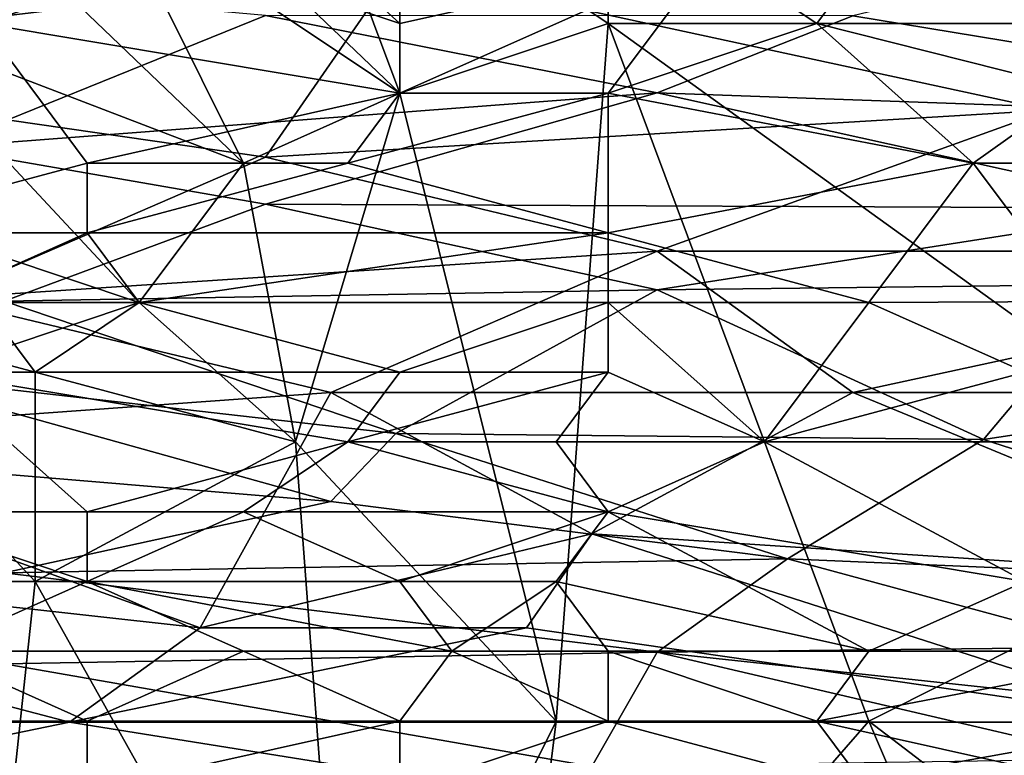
# Model space of a CAD drawing. Extents: x -0.3 to 0.3, y -0.266 to 0.266.
# Tile 350 of 430: x 0.101 to 0.126, y 0.184 to 0.203. Entities that reach past the tile are written whole.
import ezdxf

# ---------------------------------------------------------------- set-up
doc = ezdxf.new("R2010")
doc.units = 0

msp = doc.modelspace()

# ---------------------------------------------------------------- linework, layer by layer
for points in [[(0.107078, 0.199348, 0.766783), (0.101792, 0.209962, 0.766607), (0.097828, 0.208193, 0.766272)], [(0.111042, 0.201117, 0.767167), (0.108399, 0.208193, 0.767093), (0.101792, 0.209962, 0.766607)], [(0.101792, 0.209962, 0.766607), (0.107078, 0.199348, 0.766783), (0.111042, 0.201117, 0.767167)], [(0.1272, 0.202886, 0.768352), (0.130863, 0.209962, 0.76831), (0.122935, 0.208193, 0.768049)], [(0.097828, 0.202886, 0.766029), (0.107078, 0.199348, 0.766783), (0.097828, 0.208193, 0.766272)], [(0.116328, 0.202886, 0.767621), (0.116328, 0.208193, 0.767655), (0.108399, 0.208193, 0.767093)], [(0.111042, 0.201117, 0.767167), (0.116328, 0.202886, 0.767621), (0.108399, 0.208193, 0.767093)], [(0.1272, 0.202886, 0.768352), (0.122935, 0.208193, 0.768049), (0.116328, 0.208193, 0.767655)], [(0.116328, 0.202886, 0.767621), (0.1272, 0.202886, 0.768352), (0.116328, 0.208193, 0.767655)], [(0.105756, 0.204655, 0.712063), (0.107078, 0.206511, 0.713427), (0.111042, 0.202886, 0.710785)], [(0.111042, 0.202886, 0.710785), (0.107078, 0.206511, 0.713427), (0.111042, 0.206463, 0.713427)], [(0.100471, 0.202886, 0.710768), (0.097828, 0.206424, 0.713217), (0.105756, 0.204655, 0.712063)], [(0.111042, 0.206463, 0.713427), (0.11897, 0.204655, 0.711927), (0.111042, 0.202886, 0.710785)], [(0.121613, 0.202886, 0.71056), (0.11897, 0.204655, 0.711927), (0.124256, 0.206424, 0.713044)], [(0.121613, 0.202886, 0.71056), (0.124256, 0.206424, 0.713044), (0.12822, 0.201225, 0.709091)], [(0.124256, 0.206424, 0.713044), (0.129542, 0.206424, 0.712685), (0.12822, 0.201225, 0.709091)], [(0.12253, 0.203081, 1.155027), (0.139082, 0.200359, 1.150764), (0.132462, 0.205469, 1.157929)], [(0.100471, 0.202886, 0.710768), (0.105756, 0.204655, 0.712063), (0.111042, 0.201117, 0.709646)], [(0.105756, 0.204655, 0.712063), (0.111042, 0.202886, 0.710785), (0.111042, 0.201117, 0.709646)], [(0.11897, 0.204655, 0.711927), (0.111042, 0.201117, 0.709646), (0.111042, 0.202886, 0.710785)], [(0.116328, 0.201117, 0.709561), (0.111042, 0.201117, 0.709646), (0.11897, 0.204655, 0.711927)], [(0.116328, 0.201117, 0.709561), (0.11897, 0.204655, 0.711927), (0.121613, 0.202886, 0.71056)], [(0.091081, 0.201886, 0.690928), (0.094392, 0.204275, 0.691429), (0.110944, 0.204275, 0.691975)], [(0.091081, 0.201886, 0.690928), (0.110944, 0.204275, 0.691975), (0.107633, 0.199498, 0.691151)], [(0.107633, 0.203087, 1.155448), (0.094392, 0.204275, 1.157404), (0.099357, 0.199742, 1.150764)], [(0.110944, 0.204275, 0.691975), (0.127496, 0.200692, 0.69187), (0.107633, 0.199498, 0.691151)], [(0.127496, 0.200692, 0.69187), (0.110944, 0.204275, 0.691975), (0.134117, 0.204275, 0.692663)], [(0.117565, 0.201124, 1.152326), (0.107633, 0.203087, 1.155448), (0.099357, 0.199742, 1.150764)], [(0.12253, 0.203081, 1.155027), (0.107633, 0.203087, 1.155448), (0.117565, 0.201124, 1.152326)], [(0.117565, 0.201124, 1.152326), (0.139082, 0.200359, 1.150764), (0.12253, 0.203081, 1.155027)], [(0.103114, 0.199348, 0.708637), (0.096507, 0.197579, 0.707685), (0.100471, 0.202886, 0.710768)], [(0.104435, 0.19581, 0.766421), (0.107078, 0.199348, 0.766783), (0.097828, 0.202886, 0.766029)], [(0.099149, 0.197579, 0.765911), (0.104435, 0.19581, 0.766421), (0.097828, 0.202886, 0.766029)], [(0.100471, 0.202886, 0.710768), (0.111042, 0.201117, 0.709646), (0.103114, 0.199348, 0.708637)], [(0.115006, 0.185195, 0.767308), (0.116328, 0.202886, 0.767621), (0.111042, 0.201117, 0.767167)], [(0.115006, 0.185195, 0.767308), (0.122935, 0.185195, 0.768043), (0.116328, 0.202886, 0.767621)], [(0.116328, 0.201117, 0.709561), (0.121613, 0.202886, 0.71056), (0.125577, 0.199348, 0.708131)], [(0.133506, 0.190503, 0.768874), (0.1272, 0.202886, 0.768352), (0.116328, 0.202886, 0.767621)], [(0.122935, 0.185195, 0.768043), (0.133506, 0.190503, 0.768874), (0.116328, 0.202886, 0.767621)], [(0.12822, 0.201225, 0.709091), (0.125577, 0.199348, 0.708131), (0.121613, 0.202886, 0.71056)], [(0.099357, 0.195915, 0.690615), (0.091081, 0.201886, 0.690928), (0.107633, 0.199498, 0.691151)], [(0.099357, 0.199742, 1.150764), (0.107633, 0.198304, 1.148319), (0.117565, 0.201124, 1.152326)], [(0.103114, 0.199348, 0.708637), (0.111042, 0.201117, 0.709646), (0.109721, 0.199348, 0.708628)], [(0.108399, 0.192272, 0.766752), (0.111042, 0.201117, 0.767167), (0.107078, 0.199348, 0.766783)], [(0.107633, 0.198304, 1.148319), (0.130806, 0.198203, 1.147642), (0.117565, 0.201124, 1.152326)], [(0.108399, 0.192272, 0.766752), (0.115006, 0.185195, 0.767308), (0.111042, 0.201117, 0.767167)], [(0.109721, 0.199348, 0.708628), (0.111042, 0.201117, 0.709646), (0.116328, 0.201117, 0.709561)], [(0.116328, 0.197579, 0.707595), (0.109721, 0.199348, 0.708628), (0.116328, 0.201117, 0.709561)], [(0.116328, 0.201117, 0.709561), (0.125577, 0.199348, 0.708131), (0.116328, 0.197579, 0.707595)], [(0.139082, 0.200359, 1.150764), (0.117565, 0.201124, 1.152326), (0.130806, 0.198203, 1.147642)], [(0.125577, 0.199348, 0.708131), (0.12822, 0.201225, 0.709091), (0.132185, 0.199348, 0.707677)], [(0.117565, 0.197109, 0.691238), (0.107633, 0.199498, 0.691151), (0.127496, 0.200692, 0.69187)], [(0.127496, 0.200692, 0.69187), (0.139082, 0.197109, 0.691802), (0.117565, 0.197109, 0.691238)], [(0.107633, 0.198304, 1.148319), (0.099357, 0.199742, 1.150764), (0.101012, 0.195844, 1.14452)], [(0.099357, 0.195915, 0.690615), (0.107633, 0.199498, 0.691151), (0.117565, 0.197109, 0.691238)], [(0.103114, 0.197579, 0.707748), (0.096507, 0.197579, 0.707685), (0.103114, 0.199348, 0.708637)], [(0.103114, 0.197579, 0.707748), (0.109721, 0.199348, 0.708628), (0.116328, 0.197579, 0.707595)], [(0.103114, 0.197579, 0.707748), (0.103114, 0.199348, 0.708637), (0.109721, 0.199348, 0.708628)], [(0.104435, 0.19581, 0.766421), (0.108399, 0.192272, 0.766752), (0.107078, 0.199348, 0.766783)], [(0.116328, 0.197579, 0.707595), (0.125577, 0.199348, 0.708131), (0.122935, 0.19581, 0.706517)], [(0.125577, 0.199348, 0.708131), (0.12822, 0.195834, 0.7062), (0.122935, 0.19581, 0.706517)], [(0.132185, 0.199348, 0.707677), (0.12822, 0.195834, 0.7062), (0.125577, 0.199348, 0.708131)], [(0.101012, 0.195844, 1.14452), (0.117565, 0.19613, 1.14452), (0.107633, 0.198304, 1.148319)], [(0.117565, 0.19613, 1.14452), (0.130806, 0.198203, 1.147642), (0.107633, 0.198304, 1.148319)], [(0.117565, 0.19613, 1.14452), (0.129151, 0.196265, 1.14452), (0.130806, 0.198203, 1.147642)], [(0.095185, 0.19581, 0.76537), (0.101792, 0.194041, 0.766083), (0.099149, 0.197579, 0.765911)], [(0.103114, 0.197579, 0.707748), (0.099149, 0.19581, 0.706972), (0.096507, 0.197579, 0.707685)], [(0.104435, 0.19581, 0.706982), (0.099149, 0.19581, 0.706972), (0.103114, 0.197579, 0.707748)], [(0.101792, 0.194041, 0.766083), (0.104435, 0.19581, 0.766421), (0.099149, 0.197579, 0.765911)], [(0.116328, 0.197579, 0.707595), (0.104435, 0.19581, 0.706982), (0.103114, 0.197579, 0.707748)], [(0.116328, 0.19581, 0.706799), (0.104435, 0.19581, 0.706982), (0.116328, 0.197579, 0.707595)], [(0.116328, 0.19581, 0.706799), (0.116328, 0.197579, 0.707595), (0.122935, 0.19581, 0.706517)], [(0.109289, 0.193527, 0.690801), (0.099357, 0.195915, 0.690615), (0.117565, 0.197109, 0.691238)], [(0.109289, 0.193527, 0.690801), (0.117565, 0.197109, 0.691238), (0.12253, 0.193527, 0.691165)], [(0.12253, 0.193527, 0.691165), (0.117565, 0.197109, 0.691238), (0.139082, 0.197109, 0.691802)], [(0.12253, 0.193527, 0.691165), (0.139082, 0.197109, 0.691802), (0.145703, 0.193527, 0.691789)], [(0.117565, 0.19613, 1.14452), (0.125841, 0.192332, 1.137635), (0.129151, 0.196265, 1.14452)], [(0.125841, 0.192332, 1.137635), (0.134117, 0.193597, 1.139836), (0.129151, 0.196265, 1.14452)], [(0.101012, 0.195844, 1.14452), (0.110944, 0.192488, 1.138275), (0.117565, 0.19613, 1.14452)], [(0.125841, 0.192332, 1.137635), (0.117565, 0.19613, 1.14452), (0.110944, 0.192488, 1.138275)], [(0.092736, 0.192332, 0.690297), (0.099357, 0.195915, 0.690615), (0.109289, 0.193527, 0.690801)], [(0.093864, 0.188733, 0.764936), (0.101792, 0.188733, 0.765952), (0.095185, 0.19581, 0.76537)], [(0.095185, 0.19581, 0.76537), (0.101792, 0.188733, 0.765952), (0.101792, 0.194041, 0.766083)], [(0.110944, 0.192488, 1.138275), (0.101012, 0.195844, 1.14452), (0.097702, 0.193995, 1.141397)], [(0.099149, 0.194041, 0.706323), (0.099149, 0.19581, 0.706972), (0.104435, 0.19581, 0.706982)], [(0.099149, 0.194041, 0.706323), (0.104435, 0.19581, 0.706982), (0.111042, 0.194041, 0.706237)], [(0.108399, 0.192272, 0.766752), (0.104435, 0.19581, 0.766421), (0.101792, 0.194041, 0.766083)], [(0.111042, 0.194041, 0.706237), (0.104435, 0.19581, 0.706982), (0.116328, 0.19581, 0.706799)], [(0.111042, 0.194041, 0.706237), (0.116328, 0.19581, 0.706799), (0.116328, 0.194041, 0.706116)], [(0.116328, 0.19581, 0.706799), (0.122935, 0.19581, 0.706517), (0.120292, 0.192272, 0.705345)], [(0.116328, 0.194041, 0.706116), (0.116328, 0.19581, 0.706799), (0.120292, 0.192272, 0.705345)], [(0.120292, 0.192272, 0.705345), (0.122935, 0.19581, 0.706517), (0.126899, 0.194041, 0.705572)], [(0.126899, 0.194041, 0.705572), (0.122935, 0.19581, 0.706517), (0.12822, 0.195834, 0.7062)], [(0.103114, 0.190503, 0.705351), (0.097828, 0.190503, 0.705383), (0.099149, 0.194041, 0.706323)], [(0.111042, 0.194041, 0.706237), (0.109721, 0.192272, 0.705704), (0.099149, 0.194041, 0.706323)], [(0.109721, 0.192272, 0.705704), (0.103114, 0.190503, 0.705351), (0.099149, 0.194041, 0.706323)], [(0.101792, 0.188733, 0.765952), (0.108399, 0.192272, 0.766752), (0.101792, 0.194041, 0.766083)], [(0.109721, 0.192272, 0.705704), (0.116328, 0.194041, 0.706116), (0.115006, 0.192272, 0.705561)], [(0.111042, 0.194041, 0.706237), (0.116328, 0.194041, 0.706116), (0.109721, 0.192272, 0.705704)], [(0.115006, 0.192272, 0.705561), (0.116328, 0.194041, 0.706116), (0.120292, 0.192272, 0.705345)], [(0.126899, 0.192272, 0.704938), (0.120292, 0.192272, 0.705345), (0.126899, 0.194041, 0.705572)], [(0.110944, 0.192488, 1.138275), (0.097702, 0.193995, 1.141397), (0.109289, 0.190764, 1.135152)], [(0.097702, 0.193995, 1.141397), (0.101012, 0.191456, 1.136713), (0.109289, 0.190764, 1.135152)], [(0.092736, 0.192332, 0.690297), (0.109289, 0.193527, 0.690801), (0.105978, 0.187555, 0.690748)], [(0.105978, 0.187555, 0.690748), (0.109289, 0.193527, 0.690801), (0.115909, 0.189944, 0.690955)], [(0.115909, 0.189944, 0.690955), (0.109289, 0.193527, 0.690801), (0.12253, 0.193527, 0.691165)], [(0.134117, 0.18875, 0.691381), (0.115909, 0.189944, 0.690955), (0.12253, 0.193527, 0.691165)], [(0.134117, 0.18875, 0.691381), (0.12253, 0.193527, 0.691165), (0.145703, 0.193527, 0.691789)], [(0.125841, 0.192332, 1.137635), (0.137427, 0.188605, 1.130469), (0.134117, 0.193597, 1.139836)], [(0.08446, 0.189944, 0.690058), (0.092736, 0.192332, 0.690297), (0.105978, 0.187555, 0.690748)], [(0.101792, 0.188733, 0.765952), (0.109721, 0.174581, 0.766719), (0.108399, 0.192272, 0.766752)], [(0.107078, 0.190503, 0.705293), (0.103114, 0.190503, 0.705351), (0.109721, 0.192272, 0.705704)], [(0.107078, 0.190503, 0.705293), (0.109721, 0.192272, 0.705704), (0.116328, 0.190503, 0.705018)], [(0.109721, 0.174581, 0.766719), (0.115006, 0.185195, 0.767308), (0.108399, 0.192272, 0.766752)], [(0.120875, 0.189306, 1.13203), (0.110944, 0.192488, 1.138275), (0.109289, 0.190764, 1.135152)], [(0.116328, 0.190503, 0.705018), (0.109721, 0.192272, 0.705704), (0.115006, 0.192272, 0.705561)], [(0.120875, 0.189306, 1.13203), (0.125841, 0.192332, 1.137635), (0.110944, 0.192488, 1.138275)], [(0.116328, 0.190503, 0.705018), (0.115006, 0.192272, 0.705561), (0.120292, 0.192272, 0.705345)], [(0.116328, 0.190503, 0.705018), (0.120292, 0.192272, 0.705345), (0.126899, 0.188733, 0.703984)], [(0.120292, 0.192272, 0.705345), (0.126899, 0.192272, 0.704938), (0.126899, 0.188733, 0.703984)], [(0.137427, 0.188605, 1.130469), (0.125841, 0.192332, 1.137635), (0.120875, 0.189306, 1.13203)], [(0.109289, 0.190764, 1.135152), (0.101012, 0.191456, 1.136713), (0.101012, 0.188953, 1.13203)], [(0.101012, 0.188953, 1.13203), (0.120875, 0.189306, 1.13203), (0.109289, 0.190764, 1.135152)], [(0.092542, 0.188733, 0.705063), (0.097828, 0.190503, 0.705383), (0.103114, 0.188733, 0.705017)], [(0.103114, 0.188733, 0.705017), (0.097828, 0.190503, 0.705383), (0.103114, 0.190503, 0.705351)], [(0.103114, 0.188733, 0.705017), (0.107078, 0.190503, 0.705293), (0.111042, 0.188733, 0.70483)], [(0.103114, 0.188733, 0.705017), (0.103114, 0.190503, 0.705351), (0.107078, 0.190503, 0.705293)], [(0.111042, 0.188733, 0.70483), (0.107078, 0.190503, 0.705293), (0.116328, 0.190503, 0.705018)], [(0.115006, 0.188733, 0.704701), (0.111042, 0.188733, 0.70483), (0.116328, 0.190503, 0.705018)], [(0.122935, 0.186964, 0.703937), (0.115006, 0.188733, 0.704701), (0.116328, 0.190503, 0.705018)], [(0.116328, 0.190503, 0.705018), (0.126899, 0.188733, 0.703984), (0.122935, 0.186964, 0.703937)], [(0.132185, 0.178119, 0.768903), (0.133506, 0.190503, 0.768874), (0.122935, 0.185195, 0.768043)], [(0.102668, 0.185167, 0.690749), (0.08446, 0.189944, 0.690058), (0.105978, 0.187555, 0.690748)], [(0.08446, 0.185167, 0.690224), (0.08446, 0.189944, 0.690058), (0.102668, 0.185167, 0.690749)], [(0.105978, 0.187555, 0.690748), (0.115909, 0.189944, 0.690955), (0.114254, 0.187555, 0.690947)], [(0.130806, 0.185167, 0.691396), (0.114254, 0.187555, 0.690947), (0.115909, 0.189944, 0.690955)], [(0.130806, 0.185167, 0.691396), (0.115909, 0.189944, 0.690955), (0.134117, 0.18875, 0.691381)], [(0.120875, 0.189306, 1.13203), (0.101012, 0.188953, 1.13203), (0.117565, 0.186939, 1.127346)], [(0.120875, 0.189306, 1.13203), (0.117565, 0.186939, 1.127346), (0.129151, 0.187066, 1.127346)], [(0.120875, 0.189306, 1.13203), (0.129151, 0.187066, 1.127346), (0.137427, 0.188605, 1.130469)], [(0.101012, 0.188953, 1.13203), (0.101012, 0.186645, 1.127346), (0.117565, 0.186939, 1.127346)], [(0.099149, 0.186964, 0.704834), (0.092542, 0.188733, 0.705063), (0.103114, 0.188733, 0.705017)], [(0.100471, 0.17635, 0.765669), (0.101792, 0.188733, 0.765952), (0.093864, 0.188733, 0.764936)], [(0.099149, 0.186964, 0.704834), (0.103114, 0.188733, 0.705017), (0.107078, 0.186964, 0.704697)], [(0.100471, 0.17635, 0.765669), (0.109721, 0.174581, 0.766719), (0.101792, 0.188733, 0.765952)], [(0.112363, 0.186964, 0.704529), (0.107078, 0.186964, 0.704697), (0.103114, 0.188733, 0.705017)], [(0.103114, 0.188733, 0.705017), (0.111042, 0.188733, 0.70483), (0.112363, 0.186964, 0.704529)], [(0.111042, 0.188733, 0.70483), (0.115006, 0.188733, 0.704701), (0.112363, 0.186964, 0.704529)], [(0.112363, 0.186964, 0.704529), (0.115006, 0.188733, 0.704701), (0.116328, 0.186964, 0.70436)], [(0.116328, 0.186964, 0.70436), (0.115006, 0.188733, 0.704701), (0.122935, 0.186964, 0.703937)], [(0.122935, 0.186964, 0.703937), (0.126899, 0.188733, 0.703984), (0.130863, 0.186964, 0.703281)], [(0.102668, 0.185167, 0.690749), (0.105978, 0.187555, 0.690748), (0.114254, 0.187555, 0.690947)], [(0.130806, 0.185167, 0.691396), (0.102668, 0.185167, 0.690749), (0.114254, 0.187555, 0.690947)], [(0.117565, 0.186939, 1.127346), (0.134117, 0.185167, 1.123193), (0.129151, 0.187066, 1.127346)], [(0.092542, 0.185195, 0.704745), (0.099149, 0.186964, 0.704834), (0.103114, 0.185195, 0.704662)], [(0.099149, 0.186964, 0.704834), (0.107078, 0.186964, 0.704697), (0.103114, 0.185195, 0.704662)], [(0.101012, 0.186645, 1.127346), (0.115909, 0.184043, 1.121101), (0.117565, 0.186939, 1.127346)], [(0.103114, 0.185195, 0.704662), (0.107078, 0.186964, 0.704697), (0.111042, 0.185195, 0.704411)], [(0.111042, 0.185195, 0.704411), (0.107078, 0.186964, 0.704697), (0.112363, 0.186964, 0.704529)], [(0.111042, 0.185195, 0.704411), (0.112363, 0.186964, 0.704529), (0.116328, 0.185195, 0.704167)], [(0.116328, 0.185195, 0.704167), (0.112363, 0.186964, 0.704529), (0.116328, 0.186964, 0.70436)], [(0.117565, 0.186939, 1.127346), (0.115909, 0.184043, 1.121101), (0.129151, 0.184238, 1.121101)], [(0.121613, 0.185195, 0.703806), (0.116328, 0.186964, 0.70436), (0.122935, 0.186964, 0.703937)], [(0.116328, 0.185195, 0.704167), (0.116328, 0.186964, 0.70436), (0.121613, 0.185195, 0.703806)], [(0.134117, 0.185167, 1.123193), (0.117565, 0.186939, 1.127346), (0.129151, 0.184238, 1.121101)], [(0.121613, 0.185195, 0.703806), (0.122935, 0.186964, 0.703937), (0.130863, 0.186964, 0.703281)], [(0.129542, 0.183426, 0.702985), (0.121613, 0.185195, 0.703806), (0.130863, 0.186964, 0.703281)], [(0.097702, 0.183067, 1.11954), (0.115909, 0.184043, 1.121101), (0.101012, 0.186645, 1.127346)], [(0.091081, 0.182778, 0.690555), (0.08446, 0.185167, 0.690224), (0.102668, 0.185167, 0.690749)], [(0.091081, 0.182778, 0.690555), (0.102668, 0.185167, 0.690749), (0.117565, 0.182778, 0.691287)], [(0.092542, 0.185195, 0.704745), (0.103114, 0.185195, 0.704662), (0.103114, 0.183426, 0.704618)], [(0.096507, 0.181657, 0.704764), (0.092542, 0.185195, 0.704745), (0.103114, 0.183426, 0.704618)], [(0.117565, 0.182778, 0.691287), (0.102668, 0.185167, 0.690749), (0.130806, 0.185167, 0.691396)], [(0.103114, 0.183426, 0.704618), (0.111042, 0.185195, 0.704411), (0.111042, 0.183426, 0.704356)], [(0.103114, 0.183426, 0.704618), (0.103114, 0.185195, 0.704662), (0.111042, 0.185195, 0.704411)], [(0.113685, 0.174581, 0.767134), (0.115006, 0.185195, 0.767308), (0.109721, 0.174581, 0.766719)], [(0.111042, 0.183426, 0.704356), (0.116328, 0.185195, 0.704167), (0.122935, 0.183426, 0.703572)], [(0.111042, 0.183426, 0.704356), (0.111042, 0.185195, 0.704411), (0.116328, 0.185195, 0.704167)], [(0.113685, 0.174581, 0.767134), (0.122935, 0.185195, 0.768043), (0.115006, 0.185195, 0.767308)], [(0.12822, 0.172812, 0.7686), (0.122935, 0.185195, 0.768043), (0.113685, 0.174581, 0.767134)], [(0.122935, 0.183426, 0.703572), (0.116328, 0.185195, 0.704167), (0.121613, 0.185195, 0.703806)], [(0.117565, 0.182778, 0.691287), (0.130806, 0.185167, 0.691396), (0.124185, 0.181584, 0.691536)], [(0.122935, 0.183426, 0.703572), (0.121613, 0.185195, 0.703806), (0.129542, 0.183426, 0.702985)], [(0.12822, 0.172812, 0.7686), (0.132185, 0.178119, 0.768903), (0.122935, 0.185195, 0.768043)], [(0.124185, 0.181584, 0.691536), (0.130806, 0.185167, 0.691396), (0.135772, 0.181584, 0.691783)]]:
    msp.add_3dface(points)

doc.saveas('drawing.dxf')
